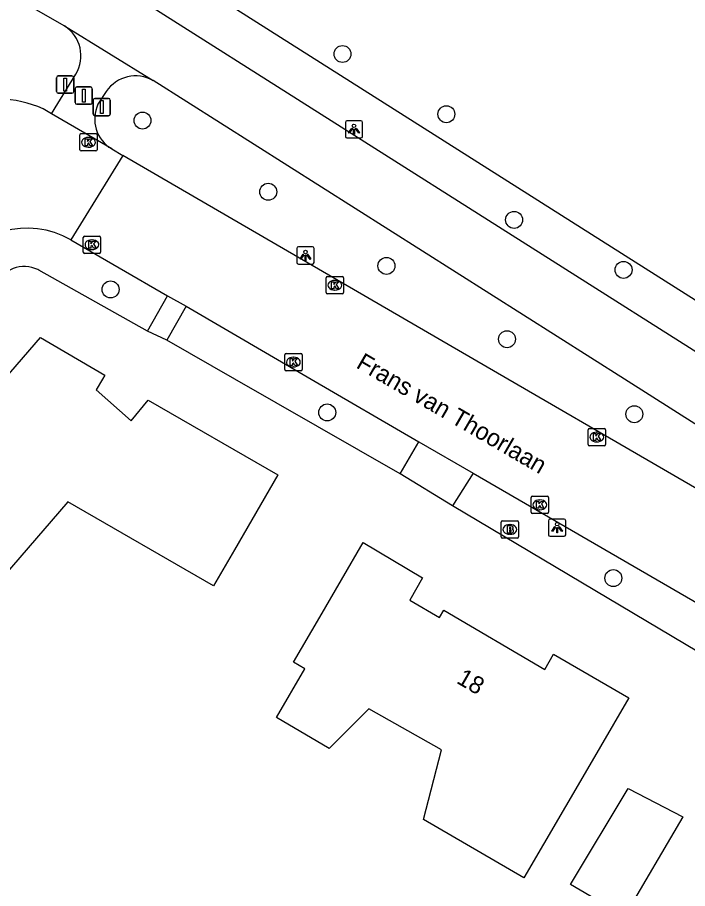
# Model space of a CAD drawing. Extents: x 157321 to 158827, y 386650 to 388532.
# Drawn here: x 158324.3 to 158363, y 387220.6 to 387270.9 of the extents above; entities that cross this region are included whole.
import ezdxf

# ---------------------------------------------------------------- set-up
doc = ezdxf.new("R2010")
doc.units = 0
for name, color, linetype in [('IMGEO_Afsluitpaal', 7, 'Continuous'), ('IMGEO_Berm_groen', 7, 'Continuous'), ('IMGEO_Boom', 7, 'Continuous'), ('IMGEO_Brandkraan', 7, 'Continuous'), ('IMGEO_Fietspad_gesloten', 7, 'Continuous'), ('IMGEO_Fietspad_open', 7, 'Continuous'), ('IMGEO_Kolk', 7, 'Continuous'), ('IMGEO_Lichtpunt', 7, 'Continuous'), ('IMGEO_Openbare_ruimte_label', 7, 'Continuous'), ('IMGEO_Pand', 7, 'Continuous'), ('IMGEO_Pand_nummerreeks', 7, 'Continuous'), ('IMGEO_Rijbaan_lokaal_gesloten', 7, 'Continuous'), ('IMGEO_Voetpad_open', 7, 'Continuous')]:
    doc.layers.add(name, color=color, linetype=linetype)

msp = doc.modelspace()

# ---------------------------------------------------------------- linework, layer by layer
at = {"layer": 'IMGEO_Afsluitpaal'}
for p, q in [((158326.57, 387266.591), (158326.57, 387267.391)), ((158326.57, 387267.391), (158326.57, 387266.591)), ((158326.67, 387267.491), (158327.46, 387267.491)), ((158327.46, 387267.491), (158326.67, 387267.491)), ((158327.56, 387267.391), (158327.56, 387266.591)), ((158327.56, 387266.591), (158327.56, 387267.391)), ((158327.46, 387266.491), (158326.67, 387266.491)), ((158326.67, 387266.491), (158327.46, 387266.491)), ((158327.643, 387265.956), (158327.643, 387266.756)), ((158327.643, 387266.756), (158327.643, 387265.956)), ((158327.743, 387266.856), (158328.533, 387266.856)), ((158328.533, 387266.856), (158327.743, 387266.856)), ((158328.633, 387266.756), (158328.633, 387265.956)), ((158328.633, 387265.956), (158328.633, 387266.756)), ((158328.684, 387265.29), (158328.684, 387266.09)), ((158328.684, 387266.09), (158328.684, 387265.29)), ((158328.784, 387266.19), (158329.574, 387266.19)), ((158329.574, 387266.19), (158328.784, 387266.19)), ((158329.674, 387266.09), (158329.674, 387265.29)), ((158329.674, 387265.29), (158329.674, 387266.09)), ((158328.533, 387265.856), (158327.743, 387265.856)), ((158327.743, 387265.856), (158328.533, 387265.856)), ((158329.574, 387265.19), (158328.784, 387265.19)), ((158328.784, 387265.19), (158329.574, 387265.19))]:
    msp.add_line(p, q, dxfattribs=at)
for points in [[(158326.99, 387267.366), (158327.14, 387267.366), (158327.14, 387266.616), (158326.99, 387266.616), (158326.99, 387267.366)], [(158328.063, 387266.731), (158328.213, 387266.731), (158328.213, 387265.981), (158328.063, 387265.981), (158328.063, 387266.731)], [(158329.104, 387266.065), (158329.254, 387266.065), (158329.254, 387265.315), (158329.104, 387265.315), (158329.104, 387266.065)]]:
    msp.add_lwpolyline(points, dxfattribs=at)
for centre, start, end in [((158326.67, 387267.391), 90, 180), ((158326.67, 387267.391), 90, 180), ((158327.46, 387267.391), 0, 90), ((158327.46, 387267.391), 360, 90), ((158326.67, 387266.591), 180, 270), ((158326.67, 387266.591), 180, 270), ((158327.46, 387266.591), 270, 0), ((158327.46, 387266.591), 270, 0), ((158327.743, 387266.756), 90, 180), ((158327.743, 387266.756), 90, 180), ((158328.533, 387266.756), 0, 90), ((158328.533, 387266.756), 360, 90), ((158327.743, 387265.956), 180, 270), ((158327.743, 387265.956), 180, 270), ((158328.533, 387265.956), 270, 0), ((158328.533, 387265.956), 270, 0), ((158328.784, 387266.09), 90, 180), ((158328.784, 387266.09), 90, 180), ((158329.574, 387266.09), 0, 90), ((158329.574, 387266.09), 360, 90), ((158328.784, 387265.29), 180, 270), ((158328.784, 387265.29), 180, 270), ((158329.574, 387265.29), 270, 0), ((158329.574, 387265.29), 270, 0)]:
    msp.add_arc(centre, 0.1, start, end, dxfattribs=at)
at = {"layer": 'IMGEO_Berm_groen'}
for points in [[(158331.247, 387274.949), (158336.402, 387271.692), (158367.111, 387252.243), (158373.733, 387248.811), (158381.147, 387245.653), (158388.647, 387241.639), (158392.614, 387239.076), (158397.593, 387236.692), (158402.82, 387234.832), (158408.308, 387233.505), (158434.661, 387229.03), (158463.465, 387223.755), (158465.241, 387223.343)], [(158331.815, 387252.762), (158325.553, 387256.282), (158325.488, 387256.316), (158325.32, 387256.388), (158325.146, 387256.443), (158324.966, 387256.479), (158324.784, 387256.496), (158324.602, 387256.493), (158324.42, 387256.472), (158324.242, 387256.432), (158324.068, 387256.374), (158323.902, 387256.297), (158323.745, 387256.204), (158323.598, 387256.095), (158323.464, 387255.971), (158318.669, 387250), (158314.092, 387244.724)], [(158346.412, 387244.53), (158336.858, 387250), (158332.933, 387252.247)], [(158364.343, 387233.817), (158349.434, 387242.688)]]:
    msp.add_lwpolyline(points, dxfattribs=at)
at = {"layer": 'IMGEO_Boom'}
for centre in [(158343.082, 387268.757), (158331.533, 387264.918), (158349.078, 387265.28), (158338.795, 387260.806), (158352.987, 387259.185), (158345.617, 387256.526), (158359.308, 387256.3), (158329.692, 387255.174), (158352.579, 387252.298), (158342.201, 387248.073), (158359.931, 387247.97), (158358.718, 387238.516)]:
    msp.add_circle(centre, 0.489, dxfattribs=at)
at = {"layer": 'IMGEO_Brandkraan'}
for p, q in [((158352.243, 387240.895), (158352.243, 387241.747)), ((158352.318, 387241.821), (158353.17, 387241.821)), ((158353.244, 387241.747), (158353.244, 387240.895)), ((158352.731, 387241.601), (158352.756, 387241.601)), ((158353.17, 387240.821), (158352.318, 387240.821)), ((158352.754, 387241.041), (158352.729, 387241.041))]:
    msp.add_line(p, q, dxfattribs=at)
for points in [[(158352.243, 387240.895), (158352.243, 387241.747)], [(158352.318, 387241.821), (158353.17, 387241.821)], [(158353.244, 387241.747), (158353.244, 387240.895)], [(158352.591, 387241.521), (158352.591, 387241.121), (158352.804, 387241.121)], [(158352.822, 387241.521), (158352.591, 387241.521)], [(158352.77, 387241.44), (158352.716, 387241.44), (158352.716, 387241.364)], [(158352.716, 387241.364), (158352.769, 387241.364)], [(158352.778, 387241.288), (158352.716, 387241.288), (158352.716, 387241.207)], [(158353.17, 387240.821), (158352.318, 387240.821)], [(158352.716, 387241.207), (158352.778, 387241.207)]]:
    msp.add_lwpolyline(points, dxfattribs=at)
for centre, radius, start, end in [((158352.32, 387241.745), 0.0765, 91.552, 178.448), ((158352.32, 387241.745), 0.0765, 91.552, 178.448), ((158353.168, 387241.745), 0.0765, 1.552, 88.448), ((158353.168, 387241.745), 0.0765, 1.552, 88.448), ((158352.771, 387241.402), 0.0379, 267.8285, 90.9355), ((158352.779, 387241.247), 0.0404, 269.8759, 90.5077), ((158352.826, 387241.376), 0.145, 59.4692, 91.5367), ((158352.851, 387241.423), 0.0922, 285.5137, 58.1501), ((158352.856, 387241.231), 0.105, 301.3115, 78.989), ((158352.32, 387240.897), 0.0765, 181.552, 268.448), ((158352.32, 387240.897), 0.0765, 181.552, 268.448), ((158352.81, 387241.372), 0.251, 268.6676, 293.5347), ((158353.168, 387240.897), 0.0765, 271.552, 358.448), ((158353.168, 387240.897), 0.0765, 271.552, 358.448)]:
    msp.add_arc(centre, radius, start, end, dxfattribs=at)
for centre, major_axis, ratio, start_param, end_param in [((158352.73, 387241.321), (-0.387, 0.002), 0.722429, 4.712389, 7.853982), ((158352.755, 387241.321), (-0.39, 0.002), 0.717154, 1.570796, 4.712389)]:
    msp.add_ellipse(centre, major_axis=major_axis, ratio=ratio, start_param=start_param, end_param=end_param, dxfattribs=at)
at = {"layer": 'IMGEO_Fietspad_gesloten'}
for points in [[(158305.05, 387281.888), (158315.081, 387276.969), (158320.056, 387274.361), (158327.031, 387270.374)], [(158366.005, 387250), (158365.644, 387250.213), (158330.82, 387272.268), (158329.384, 387273.169)], [(158327.031, 387270.374), (158332.147, 387267.221)], [(158363.642, 387247.288), (158359.357, 387250), (158332.147, 387267.221)]]:
    msp.add_lwpolyline(points, dxfattribs=at)
at = {"layer": 'IMGEO_Fietspad_open'}
for points in [[(158326.282, 387265.299), (158327.684, 387267.587)], [(158329.439, 387266.591), (158328.958, 387265.865)]]:
    msp.add_lwpolyline(points, dxfattribs=at)
for centre, radius, start, end in [((158325.931, 387268.646), 2.048, 328.8613, 57.512), ((158331.129, 387265.46), 2.034, 59.9836, 146.2095), ((158330.803, 387265.017), 2.03, 155.3214, 238.9929)]:
    msp.add_arc(centre, radius, start, end, dxfattribs=at)
at = {"layer": 'IMGEO_Kolk'}
for p, q in [((158327.909, 387263.235), (158327.909, 387264.087)), ((158327.984, 387264.161), (158328.836, 387264.161)), ((158328.397, 387263.941), (158328.422, 387263.941)), ((158328.91, 387264.087), (158328.91, 387263.235)), ((158328.42, 387263.381), (158328.395, 387263.381)), ((158328.836, 387263.161), (158327.984, 387263.161)), ((158328.113, 387257.322), (158328.113, 387258.174)), ((158328.188, 387258.248), (158329.04, 387258.248)), ((158328.601, 387258.028), (158328.626, 387258.028)), ((158329.114, 387258.174), (158329.114, 387257.322)), ((158328.624, 387257.468), (158328.599, 387257.468)), ((158329.04, 387257.248), (158328.188, 387257.248)), ((158342.132, 387254.987), (158342.132, 387255.839)), ((158342.207, 387255.913), (158343.059, 387255.913)), ((158343.133, 387255.839), (158343.133, 387254.987)), ((158342.62, 387255.693), (158342.645, 387255.693)), ((158343.059, 387254.913), (158342.207, 387254.913)), ((158342.643, 387255.133), (158342.618, 387255.133)), ((158339.744, 387250.553), (158339.744, 387251.405)), ((158339.819, 387251.479), (158340.671, 387251.479)), ((158340.745, 387251.405), (158340.745, 387250.553)), ((158340.232, 387251.259), (158340.257, 387251.259)), ((158340.671, 387250.479), (158339.819, 387250.479)), ((158340.255, 387250.699), (158340.23, 387250.699)), ((158357.259, 387246.226), (158357.259, 387247.078)), ((158357.334, 387247.152), (158358.186, 387247.152)), ((158357.747, 387246.932), (158357.772, 387246.932)), ((158358.26, 387247.078), (158358.26, 387246.226)), ((158357.77, 387246.372), (158357.745, 387246.372)), ((158358.186, 387246.152), (158357.334, 387246.152)), ((158354.045, 387243.241), (158354.897, 387243.241)), ((158353.97, 387242.315), (158353.97, 387243.167)), ((158354.458, 387243.021), (158354.483, 387243.021)), ((158354.971, 387243.167), (158354.971, 387242.315)), ((158354.897, 387242.241), (158354.045, 387242.241)), ((158354.481, 387242.461), (158354.456, 387242.461))]:
    msp.add_line(p, q, dxfattribs=at)
for points in [[(158327.909, 387263.235), (158327.909, 387264.087)], [(158327.984, 387264.161), (158328.836, 387264.161)], [(158328.23, 387263.861), (158328.353, 387263.861), (158328.353, 387263.71), (158328.483, 387263.861), (158328.647, 387263.861), (158328.501, 387263.71), (158328.654, 387263.461), (158328.502, 387263.461), (158328.417, 387263.625), (158328.353, 387263.558), (158328.353, 387263.461), (158328.23, 387263.461), (158328.23, 387263.861)], [(158328.91, 387264.087), (158328.91, 387263.235)], [(158328.836, 387263.161), (158327.984, 387263.161)], [(158328.113, 387257.322), (158328.113, 387258.174)], [(158328.188, 387258.248), (158329.04, 387258.248)], [(158328.434, 387257.948), (158328.557, 387257.948), (158328.557, 387257.797), (158328.687, 387257.948), (158328.851, 387257.948), (158328.705, 387257.797), (158328.858, 387257.548), (158328.706, 387257.548), (158328.621, 387257.712), (158328.557, 387257.645), (158328.557, 387257.548), (158328.434, 387257.548), (158328.434, 387257.948)], [(158329.114, 387258.174), (158329.114, 387257.322)], [(158329.04, 387257.248), (158328.188, 387257.248)], [(158342.132, 387254.987), (158342.132, 387255.839)], [(158342.207, 387255.913), (158343.059, 387255.913)], [(158343.133, 387255.839), (158343.133, 387254.987)], [(158342.453, 387255.613), (158342.576, 387255.613), (158342.576, 387255.462), (158342.706, 387255.613), (158342.87, 387255.613), (158342.724, 387255.462), (158342.877, 387255.213), (158342.725, 387255.213), (158342.64, 387255.377), (158342.576, 387255.31), (158342.576, 387255.213), (158342.453, 387255.213), (158342.453, 387255.613)], [(158343.059, 387254.913), (158342.207, 387254.913)], [(158339.744, 387250.553), (158339.744, 387251.405)], [(158339.819, 387251.479), (158340.671, 387251.479)], [(158340.745, 387251.405), (158340.745, 387250.553)], [(158340.065, 387251.179), (158340.188, 387251.179), (158340.188, 387251.028), (158340.318, 387251.179), (158340.482, 387251.179), (158340.336, 387251.028), (158340.489, 387250.779), (158340.337, 387250.779), (158340.252, 387250.943), (158340.188, 387250.876), (158340.188, 387250.779), (158340.065, 387250.779), (158340.065, 387251.179)], [(158340.671, 387250.479), (158339.819, 387250.479)], [(158357.259, 387246.226), (158357.259, 387247.078)], [(158357.334, 387247.152), (158358.186, 387247.152)], [(158357.58, 387246.852), (158357.703, 387246.852), (158357.703, 387246.701), (158357.833, 387246.852), (158357.997, 387246.852), (158357.851, 387246.701), (158358.004, 387246.452), (158357.852, 387246.452), (158357.767, 387246.616), (158357.703, 387246.549), (158357.703, 387246.452), (158357.58, 387246.452), (158357.58, 387246.852)], [(158358.26, 387247.078), (158358.26, 387246.226)], [(158358.186, 387246.152), (158357.334, 387246.152)], [(158354.045, 387243.241), (158354.897, 387243.241)], [(158353.97, 387242.315), (158353.97, 387243.167)], [(158354.291, 387242.941), (158354.414, 387242.941), (158354.414, 387242.79), (158354.544, 387242.941), (158354.708, 387242.941), (158354.562, 387242.79), (158354.715, 387242.541), (158354.563, 387242.541), (158354.478, 387242.705), (158354.414, 387242.638), (158354.414, 387242.541), (158354.291, 387242.541), (158354.291, 387242.941)], [(158354.971, 387243.167), (158354.971, 387242.315)], [(158354.897, 387242.241), (158354.045, 387242.241)]]:
    msp.add_lwpolyline(points, dxfattribs=at)
for centre, start, end in [((158327.986, 387264.085), 91.552, 178.448), ((158327.986, 387264.085), 91.552, 178.448), ((158328.834, 387264.085), 1.552, 88.448), ((158328.834, 387264.085), 1.552, 88.448), ((158327.986, 387263.237), 181.552, 268.448), ((158327.986, 387263.237), 181.552, 268.448), ((158328.834, 387263.237), 271.552, 358.448), ((158328.834, 387263.237), 271.552, 358.448), ((158328.19, 387258.172), 91.552, 178.448), ((158328.19, 387258.172), 91.552, 178.448), ((158329.038, 387258.172), 1.552, 88.448), ((158329.038, 387258.172), 1.552, 88.448), ((158328.19, 387257.324), 181.552, 268.448), ((158328.19, 387257.324), 181.552, 268.448), ((158329.038, 387257.324), 271.552, 358.448), ((158329.038, 387257.324), 271.552, 358.448), ((158342.209, 387255.837), 91.552, 178.448), ((158342.209, 387255.837), 91.552, 178.448), ((158343.057, 387255.837), 1.552, 88.448), ((158343.057, 387255.837), 1.552, 88.448), ((158342.209, 387254.989), 181.552, 268.448), ((158342.209, 387254.989), 181.552, 268.448), ((158343.057, 387254.989), 271.552, 358.448), ((158343.057, 387254.989), 271.552, 358.448), ((158339.821, 387251.403), 91.552, 178.448), ((158339.821, 387251.403), 91.552, 178.448), ((158340.669, 387251.403), 1.552, 88.448), ((158340.669, 387251.403), 1.552, 88.448), ((158339.821, 387250.555), 181.552, 268.448), ((158339.821, 387250.555), 181.552, 268.448), ((158340.669, 387250.555), 271.552, 358.448), ((158340.669, 387250.555), 271.552, 358.448), ((158357.336, 387247.076), 91.552, 178.448), ((158357.336, 387247.076), 91.552, 178.448), ((158358.184, 387247.076), 1.552, 88.448), ((158358.184, 387247.076), 1.552, 88.448), ((158357.336, 387246.228), 181.552, 268.448), ((158357.336, 387246.228), 181.552, 268.448), ((158358.184, 387246.228), 271.552, 358.448), ((158358.184, 387246.228), 271.552, 358.448), ((158354.047, 387243.165), 91.552, 178.448), ((158354.047, 387243.165), 91.552, 178.448), ((158354.895, 387243.165), 1.552, 88.448), ((158354.895, 387243.165), 1.552, 88.448), ((158354.047, 387242.317), 181.552, 268.448), ((158354.047, 387242.317), 181.552, 268.448), ((158354.895, 387242.317), 271.552, 358.448), ((158354.895, 387242.317), 271.552, 358.448)]:
    msp.add_arc(centre, 0.0765, start, end, dxfattribs=at)
for centre, major_axis, ratio, start_param, end_param in [((158328.396, 387263.661), (-0.387, 0.002), 0.722429, 4.712389, 7.853982), ((158328.421, 387263.661), (-0.39, 0.002), 0.717154, 1.570796, 4.712389), ((158328.6, 387257.748), (-0.387, 0.002), 0.722429, 4.712389, 7.853982), ((158328.625, 387257.748), (-0.39, 0.002), 0.717154, 1.570796, 4.712389), ((158342.619, 387255.413), (-0.387, 0.002), 0.722429, 4.712389, 7.853982), ((158342.644, 387255.413), (-0.39, 0.002), 0.717154, 1.570796, 4.712389), ((158340.231, 387250.979), (-0.387, 0.002), 0.722429, 4.712389, 7.853982), ((158340.256, 387250.979), (-0.39, 0.002), 0.717154, 1.570796, 4.712389), ((158357.746, 387246.652), (-0.387, 0.002), 0.722429, 4.712389, 7.853982), ((158357.771, 387246.652), (-0.39, 0.002), 0.717154, 1.570796, 4.712389), ((158354.457, 387242.741), (-0.387, 0.002), 0.722429, 4.712389, 7.853982), ((158354.482, 387242.741), (-0.39, 0.002), 0.717154, 1.570796, 4.712389)]:
    msp.add_ellipse(centre, major_axis=major_axis, ratio=ratio, start_param=start_param, end_param=end_param, dxfattribs=at)
at = {"layer": 'IMGEO_Lichtpunt'}
for p, q in [((158344.147, 387264.908), (158343.339, 387264.908)), ((158344.147, 387264.908), (158343.339, 387264.908)), ((158343.245, 387264.813), (158343.245, 387264.006)), ((158343.245, 387264.813), (158343.245, 387264.006)), ((158344.241, 387264.006), (158344.241, 387264.813)), ((158344.241, 387264.006), (158344.241, 387264.813)), ((158343.339, 387263.912), (158344.147, 387263.912)), ((158343.339, 387263.912), (158344.147, 387263.912)), ((158340.444, 387257.535), (158340.444, 387256.728)), ((158340.444, 387257.535), (158340.444, 387256.728)), ((158341.346, 387257.63), (158340.538, 387257.63)), ((158341.346, 387257.63), (158340.538, 387257.63)), ((158341.44, 387256.728), (158341.44, 387257.535)), ((158341.44, 387256.728), (158341.44, 387257.535)), ((158340.538, 387256.634), (158341.346, 387256.634)), ((158340.538, 387256.634), (158341.346, 387256.634)), ((158354.975, 387241.826), (158354.975, 387241.019)), ((158354.975, 387241.826), (158354.975, 387241.019)), ((158355.877, 387241.921), (158355.069, 387241.921)), ((158355.877, 387241.921), (158355.069, 387241.921)), ((158355.971, 387241.019), (158355.971, 387241.826)), ((158355.971, 387241.019), (158355.971, 387241.826)), ((158355.069, 387240.925), (158355.877, 387240.925)), ((158355.069, 387240.925), (158355.877, 387240.925))]:
    msp.add_line(p, q, dxfattribs=at)
for points in [[(158343.619, 387264.477), (158343.658, 387264.449), (158343.47, 387264.187), (158343.432, 387264.214), (158343.619, 387264.477)], [(158343.721, 387264.429), (158343.768, 387264.429), (158343.768, 387264.107), (158343.721, 387264.107), (158343.721, 387264.429)], [(158343.831, 387264.449), (158343.869, 387264.476), (158344.056, 387264.214), (158344.017, 387264.186), (158343.831, 387264.449)], [(158340.818, 387257.199), (158340.857, 387257.171), (158340.669, 387256.909), (158340.631, 387256.936), (158340.818, 387257.199)], [(158340.92, 387257.151), (158340.967, 387257.151), (158340.967, 387256.829), (158340.92, 387256.829), (158340.92, 387257.151)], [(158341.03, 387257.171), (158341.068, 387257.198), (158341.255, 387256.936), (158341.216, 387256.908), (158341.03, 387257.171)], [(158355.349, 387241.49), (158355.388, 387241.462), (158355.2, 387241.2), (158355.162, 387241.227), (158355.349, 387241.49)], [(158355.451, 387241.442), (158355.498, 387241.442), (158355.498, 387241.12), (158355.451, 387241.12), (158355.451, 387241.442)], [(158355.561, 387241.462), (158355.599, 387241.489), (158355.786, 387241.227), (158355.747, 387241.199), (158355.561, 387241.462)]]:
    msp.add_lwpolyline(points, dxfattribs=at)
for centre in [(158343.744, 387264.611), (158340.943, 387257.333), (158355.474, 387241.624)]:
    msp.add_circle(centre, 0.0994, dxfattribs=at)
for centre, start, end in [((158343.339, 387264.813), 90, 180), ((158343.339, 387264.813), 90, 180), ((158344.147, 387264.813), 0, 90), ((158344.147, 387264.813), 0, 90), ((158343.339, 387264.006), 180, 270), ((158343.339, 387264.006), 180, 270), ((158344.147, 387264.006), 270, 0), ((158344.147, 387264.006), 270, 360), ((158340.538, 387257.535), 90, 180), ((158340.538, 387257.535), 90, 180), ((158341.346, 387257.535), 0, 90), ((158341.346, 387257.535), 0, 90), ((158340.538, 387256.728), 180, 270), ((158340.538, 387256.728), 180, 270), ((158341.346, 387256.728), 270, 0), ((158341.346, 387256.728), 270, 360), ((158355.069, 387241.826), 90, 180), ((158355.069, 387241.826), 90, 180), ((158355.877, 387241.826), 0, 90), ((158355.877, 387241.826), 0, 90), ((158355.069, 387241.019), 180, 270), ((158355.069, 387241.019), 180, 270), ((158355.877, 387241.019), 270, 0), ((158355.877, 387241.019), 270, 360)]:
    msp.add_arc(centre, 0.0946, start, end, dxfattribs=at)
at = {"layer": 'IMGEO_Pand'}
for points in [[(158317.969, 387233.431), (158313.646, 387235.944), (158315.811, 387239.668), (158317.067, 387238.938), (158318.044, 387240.618), (158316.544, 387241.899), (158323.567, 387250), (158325.649, 387252.401), (158329.359, 387250.227), (158329.229, 387250), (158328.866, 387249.369), (158330.869, 387247.589), (158331.869, 387248.772), (158339.345, 387244.468), (158336.839, 387240.142), (158335.636, 387238.065), (158327.214, 387242.906), (158322.145, 387237.056), (158321.133, 387237.919), (158320.545, 387236.908), (158322.542, 387235.747), (158320.381, 387232.029), (158317.969, 387233.431)], [(158344.602, 387230.961), (158342.315, 387228.676), (158339.263, 387230.479), (158340.9, 387233.284), (158340.253, 387233.662), (158341.763, 387236.25), (158344.283, 387240.568), (158347.7, 387238.524), (158346.966, 387237.237), (158348.68, 387236.232), (158348.94, 387236.662), (158354.772, 387233.249), (158355.271, 387234.124), (158359.618, 387231.602), (158357.101, 387227.283), (158353.56, 387221.209), (158347.757, 387224.592), (158348.798, 387228.604), (158344.602, 387230.961)], [(158359.566, 387226.38), (158362.724, 387224.732), (158359.364, 387219.002), (158356.251, 387220.828), (158359.566, 387226.38)]]:
    msp.add_lwpolyline(points, dxfattribs=at)
at = {"layer": 'IMGEO_Rijbaan_lokaal_gesloten'}
for points in [[(158326.282, 387265.299), (158325.802, 387265.59)], [(158329.757, 387263.277), (158326.282, 387265.299)], [(158330.401, 387262.903), (158327.401, 387258.041)], [(158329.757, 387263.277), (158330.401, 387262.903)], [(158384.722, 387231.377), (158352.634, 387250), (158330.401, 387262.903)], [(158327.401, 387258.041), (158332.98, 387254.809)], [(158332.98, 387254.809), (158334.059, 387254.198)], [(158334.059, 387254.198), (158341.27, 387250), (158347.485, 387246.382)], [(158347.485, 387246.382), (158350.622, 387244.568)], [(158350.622, 387244.568), (158365.597, 387235.885)]]:
    msp.add_lwpolyline(points, dxfattribs=at)
for centre, radius, start, end in [((158323.217, 387259.929), 6.223, 65.4579, 113.5248), ((158324.859, 387253.465), 5.235, 60.9429, 148.7603)]:
    msp.add_arc(centre, radius, start, end, dxfattribs=at)
at = {"layer": 'IMGEO_Voetpad_open'}
for points in [[(158331.815, 387252.762), (158332.98, 387254.809)], [(158334.059, 387254.198), (158332.933, 387252.247)], [(158332.933, 387252.247), (158331.815, 387252.762)], [(158346.412, 387244.53), (158347.485, 387246.382)], [(158349.434, 387242.688), (158346.412, 387244.53)], [(158350.622, 387244.568), (158349.434, 387242.688)]]:
    msp.add_lwpolyline(points, dxfattribs=at)

# ---------------------------------------------------------------- texts
at = {"layer": 'IMGEO_Openbare_ruimte_label'}
msp.add_text('Frans van Thoorlaan', height=1, rotation=329.8714, dxfattribs=at).set_placement((158343.812, 387250.687))
at = {"layer": 'IMGEO_Pand_nummerreeks'}
msp.add_text('18', height=1, rotation=329.9158, dxfattribs=at).set_placement((158349.607, 387232.489))

doc.saveas('drawing.dxf')
